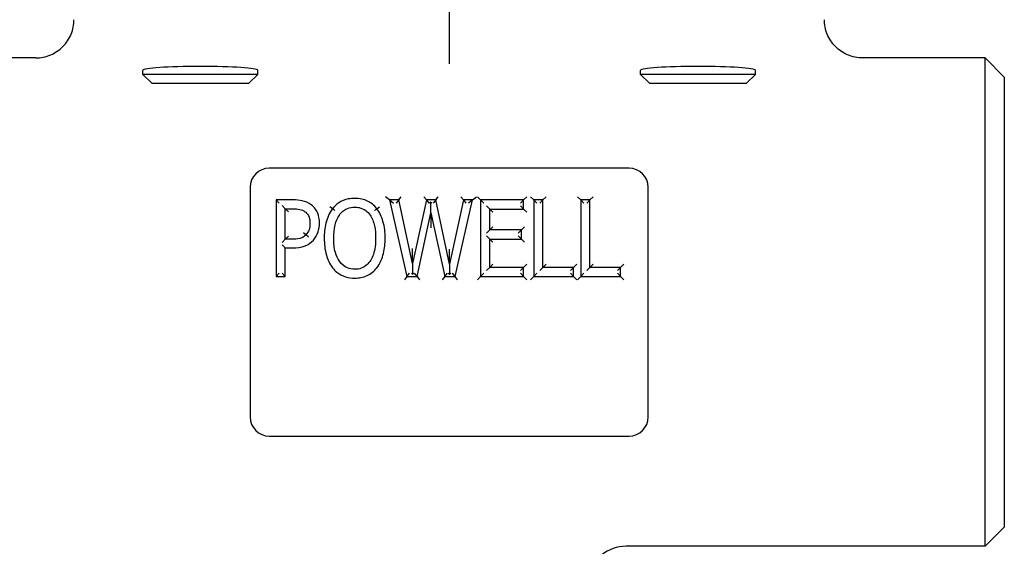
# Model space of a CAD drawing. Header units: inches. Extents: x 36 to 1719, y -84 to 1122.
# Tile 340 of 558: x 909.08 to 912.29, y 420.31 to 422.03. Entities that reach past the tile are written whole.
import ezdxf

# ---------------------------------------------------------------- set-up
doc = ezdxf.new("R2010")
doc.units = ezdxf.units.IN
doc.header["$LTSCALE"] = 48
doc.header["$MEASUREMENT"] = 0
doc.layers.add('Visible (ANSI)', color=7, linetype='Continuous', lineweight=30)

msp = doc.modelspace()

# ---------------------------------------------------------------- linework, layer by layer
at = {"layer": 'Visible (ANSI)'}
for p, q in [((910.48018, 422.46139), (910.48018, 422.01423)), ((910.48018, 422.01423), (910.48018, 421.88947)), ((909.1297, 421.90889), (908.73018, 421.90889)), ((912.23018, 421.90889), (911.83066, 421.90889)), ((912.29268, 421.84639), (912.23018, 421.90889)), ((912.23018, 420.31389), (912.23018, 421.90889)), ((909.48018, 421.85521), (909.48018, 421.86826)), ((909.85518, 421.85521), (909.85518, 421.86826)), ((911.10518, 421.85521), (911.10518, 421.86826)), ((911.48018, 421.85521), (911.48018, 421.86826)), ((909.509, 421.82639), (909.48018, 421.85521)), ((909.85518, 421.85521), (909.48018, 421.85521)), ((909.82636, 421.82639), (909.85518, 421.85521)), ((911.134, 421.82639), (911.10518, 421.85521)), ((911.48018, 421.85521), (911.10518, 421.85521)), ((911.45136, 421.82639), (911.48018, 421.85521)), ((912.29268, 421.84639), (912.29268, 420.37639)), ((909.509, 421.82639), (909.82636, 421.82639)), ((911.134, 421.82639), (911.45136, 421.82639)), ((911.06768, 421.54889), (909.89268, 421.54889)), ((909.83018, 421.48639), (909.83018, 420.73639)), ((911.13018, 420.73639), (911.13018, 421.48639)), ((909.91487, 421.44509), (909.91487, 421.19509)), ((909.97139, 421.44509), (909.91487, 421.44509)), ((909.91487, 421.44509), (909.92529, 421.43468)), ((910.28501, 421.44509), (910.27192, 421.45551)), ((910.28501, 421.44509), (910.34254, 421.19509)), ((910.3156, 421.44509), (910.28501, 421.44509)), ((910.28501, 421.44509), (910.29809, 421.43468)), ((910.3156, 421.44509), (910.30721, 421.43468)), ((910.3156, 421.44509), (910.32399, 421.45551)), ((910.36098, 421.23703), (910.3156, 421.44509)), ((910.40596, 421.44509), (910.36098, 421.23703)), ((910.40596, 421.44509), (910.39755, 421.45551)), ((910.43635, 421.44509), (910.40596, 421.44509)), ((910.40596, 421.44509), (910.41436, 421.43468)), ((910.43635, 421.44509), (910.42794, 421.43468)), ((910.43635, 421.44509), (910.44475, 421.45551)), ((910.48173, 421.23521), (910.43635, 421.44509)), ((910.5267, 421.44509), (910.48173, 421.23521)), ((910.49955, 421.19509), (910.55608, 421.44509)), ((910.5267, 421.44509), (910.51828, 421.45551)), ((910.55608, 421.44509), (910.5267, 421.44509)), ((910.5267, 421.44509), (910.53512, 421.43468)), ((910.55608, 421.44509), (910.54304, 421.43468)), ((910.55608, 421.44509), (910.56911, 421.45551)), ((910.5724, 421.45551), (910.58282, 421.44509)), ((910.58282, 421.44509), (910.58282, 421.19509)), ((910.72342, 421.44509), (910.58282, 421.44509)), ((910.58282, 421.44509), (910.59324, 421.43468)), ((910.72342, 421.44509), (910.713, 421.43468)), ((910.72342, 421.44509), (910.73384, 421.45551)), ((910.72342, 421.41551), (910.72342, 421.44509)), ((910.75624, 421.44509), (910.74582, 421.45551)), ((910.75624, 421.44509), (910.75624, 421.19509)), ((910.78622, 421.44509), (910.75624, 421.44509)), ((910.75624, 421.44509), (910.76666, 421.43468)), ((910.78622, 421.44509), (910.77581, 421.43468)), ((910.78622, 421.44509), (910.79664, 421.45551)), ((910.78622, 421.22467), (910.78622, 421.44509)), ((910.91001, 421.44509), (910.89959, 421.45551)), ((910.91001, 421.44509), (910.91001, 421.19509)), ((910.93999, 421.44509), (910.91001, 421.44509)), ((910.91001, 421.44509), (910.92042, 421.43468)), ((910.93999, 421.44509), (910.92958, 421.43468)), ((910.93999, 421.44509), (910.95041, 421.45551)), ((910.93999, 421.22467), (910.93999, 421.44509)), ((909.93444, 421.42674), (909.94485, 421.41633)), ((909.94485, 421.31665), (909.94485, 421.41633)), ((909.94485, 421.41633), (909.96957, 421.41633)), ((909.95527, 421.40591), (909.94485, 421.41633)), ((910.09923, 421.41653), (910.09099, 421.4229)), ((910.24429, 421.41653), (910.25249, 421.42295)), ((910.42006, 421.43762), (910.41642, 421.43468)), ((910.42014, 421.40255), (910.42006, 421.43762)), ((910.42371, 421.43468), (910.42006, 421.43762)), ((910.6128, 421.41551), (910.60239, 421.42593)), ((910.6128, 421.41551), (910.72342, 421.41551)), ((910.6128, 421.34704), (910.6128, 421.41551)), ((910.6128, 421.41551), (910.62322, 421.4051)), ((910.72342, 421.41551), (910.713, 421.42593)), ((910.72342, 421.41551), (910.73384, 421.4051)), ((910.37536, 421.19509), (910.42014, 421.40255)), ((910.42014, 421.40255), (910.46592, 421.19509)), ((910.42014, 421.40255), (910.42025, 421.3537)), ((910.6128, 421.34704), (910.60239, 421.33662)), ((910.6128, 421.34704), (910.62322, 421.35745)), ((910.71592, 421.34704), (910.6128, 421.34704)), ((910.71592, 421.34704), (910.70551, 421.33662)), ((910.71592, 421.34704), (910.72634, 421.35745)), ((910.71592, 421.31746), (910.71592, 421.34704)), ((909.93444, 421.30623), (909.94485, 421.31665)), ((909.95527, 421.32707), (909.94485, 421.31665)), ((909.96532, 421.31665), (909.94485, 421.31665)), ((910.00508, 421.3385), (910.01293, 421.33164)), ((910.6128, 421.31746), (910.60239, 421.32788)), ((910.6128, 421.31746), (910.71592, 421.31746)), ((910.6128, 421.22467), (910.6128, 421.31746)), ((910.6128, 421.31746), (910.62322, 421.30704)), ((910.71592, 421.31746), (910.70551, 421.32788)), ((910.71592, 421.31746), (910.72634, 421.30704)), ((909.94485, 421.28829), (909.93444, 421.2987)), ((909.94485, 421.19509), (909.94485, 421.28829)), ((909.94485, 421.28829), (909.97018, 421.28829)), ((910.36098, 421.23703), (910.36093, 421.28612)), ((910.48173, 421.23521), (910.48168, 421.28471)), ((910.36098, 421.23703), (910.36101, 421.20243)), ((910.48173, 421.23521), (910.48176, 421.20207)), ((910.6128, 421.22467), (910.60239, 421.21426)), ((910.6128, 421.22467), (910.62322, 421.23509)), ((910.72342, 421.22467), (910.6128, 421.22467)), ((910.72342, 421.22467), (910.713, 421.21426)), ((910.72342, 421.22467), (910.73384, 421.23509)), ((910.72342, 421.19509), (910.72342, 421.22467)), ((910.78622, 421.22467), (910.77581, 421.21426)), ((910.78622, 421.22467), (910.79664, 421.23509)), ((910.8863, 421.22467), (910.78622, 421.22467)), ((910.8863, 421.22467), (910.87589, 421.21426)), ((910.8863, 421.22467), (910.89672, 421.23509)), ((910.8863, 421.19509), (910.8863, 421.22467)), ((910.93999, 421.22467), (910.92958, 421.21426)), ((910.93999, 421.22467), (910.95041, 421.23509)), ((911.04007, 421.22467), (910.93999, 421.22467)), ((911.04007, 421.22467), (911.02966, 421.21426)), ((911.04007, 421.22467), (911.05049, 421.23509)), ((911.04007, 421.19509), (911.04007, 421.22467)), ((909.91487, 421.19509), (909.92529, 421.20551)), ((909.91487, 421.19509), (909.94485, 421.19509)), ((909.94485, 421.19509), (909.93444, 421.20551)), ((910.34254, 421.19509), (910.33425, 421.18468)), ((910.34254, 421.19509), (910.35084, 421.20551)), ((910.34254, 421.19509), (910.37536, 421.19509)), ((910.35719, 421.20551), (910.36101, 421.20243)), ((910.36101, 421.20243), (910.36482, 421.20551)), ((910.37536, 421.19509), (910.36696, 421.20551)), ((910.37536, 421.19509), (910.38377, 421.18468)), ((910.46592, 421.19509), (910.45756, 421.18468)), ((910.46592, 421.19509), (910.47429, 421.20551)), ((910.46592, 421.19509), (910.49955, 421.19509)), ((910.48176, 421.20207), (910.47749, 421.20551)), ((910.48602, 421.20551), (910.48176, 421.20207)), ((910.49955, 421.19509), (910.49123, 421.20551)), ((910.50788, 421.18468), (910.49955, 421.19509)), ((910.58282, 421.19509), (910.5724, 421.18468)), ((910.58282, 421.19509), (910.59324, 421.20551)), ((910.58282, 421.19509), (910.72342, 421.19509)), ((910.72342, 421.19509), (910.713, 421.20551)), ((910.72342, 421.19509), (910.73384, 421.18468)), ((910.74582, 421.18468), (910.75624, 421.19509)), ((910.75624, 421.19509), (910.76666, 421.20551)), ((910.75624, 421.19509), (910.8863, 421.19509)), ((910.8863, 421.19509), (910.87589, 421.20551)), ((910.8863, 421.19509), (910.89672, 421.18468)), ((910.89959, 421.18468), (910.91001, 421.19509)), ((910.91001, 421.19509), (910.92042, 421.20551)), ((910.91001, 421.19509), (911.04007, 421.19509)), ((911.04007, 421.19509), (911.02966, 421.20551)), ((911.04007, 421.19509), (911.05049, 421.18468)), ((909.89268, 420.67389), (911.06768, 420.67389)), ((912.29268, 420.37639), (912.23018, 420.31389)), ((912.23018, 420.31389), (911.0569, 420.31389))]:
    msp.add_line(p, q, dxfattribs=at)
for centre, radius, start, end in [((909.89268, 421.48639), 0.0625, 90, 180), ((911.06768, 421.48639), 0.0625, 0, 90), ((909.89268, 420.73639), 0.0625, 180, 270), ((911.06768, 420.73639), 0.0625, 270, 0), ((911.0569, 420.18889), 0.125, 90, 128.69474)]:
    msp.add_arc(centre, radius, start, end, dxfattribs=at)
for centre in [(909.66768, 421.86826), (911.29268, 421.86826)]:
    msp.add_ellipse(centre, major_axis=(-0.1875, 0), ratio=0.0699681, start_param=3.1415927, end_param=6.2831853, dxfattribs=at)
for points, knots in [([(909.1297, 421.90889), (909.12981, 421.90889), (909.12992, 421.90889), (909.13846, 421.90891), (909.14686, 421.90978), (909.16337, 421.91318), (909.17143, 421.9157), (909.19418, 421.92541), (909.20779, 421.93468), (909.23065, 421.95785), (909.23969, 421.97152), (909.25201, 422.00155), (909.25518, 422.01761), (909.25518, 422.03383)], [-0.00081437, -0.00081437, -0.00081437, -0.00081437, 0, 0, 0.06424187, 0.06424187, 0.12843712, 0.12843712, 0.25272368, 0.25272368, 0.37647976, 0.37647976, 0.50008222, 0.50008222, 0.50008222, 0.50008222]), ([(911.83066, 421.90889), (911.83055, 421.90889), (911.83045, 421.90889), (911.82191, 421.90891), (911.8135, 421.90978), (911.79699, 421.91318), (911.78893, 421.9157), (911.76618, 421.92541), (911.75257, 421.93468), (911.72971, 421.95785), (911.72067, 421.97152), (911.70835, 422.00155), (911.70518, 422.01761), (911.70518, 422.03383)], [-0.00081437, -0.00081437, -0.00081437, -0.00081437, 0, 0, 0.06424187, 0.06424187, 0.12843712, 0.12843712, 0.25272368, 0.25272368, 0.37647976, 0.37647976, 0.50008222, 0.50008222, 0.50008222, 0.50008222]), ([(910.02994, 421.42949), (910.02136, 421.43613), (910.01077, 421.44041), (909.99078, 421.44456), (909.98097, 421.44509), (909.97139, 421.44509)], [-0.13886282, -0.13886282, -0.13886282, -0.13886282, -0.06943141, -0.06943141, 0, 0, 0, 0]), ([(910.17176, 421.45036), (910.16492, 421.45036), (910.15789, 421.44977), (910.13984, 421.44614), (910.12907, 421.44181), (910.1117, 421.43018), (910.10489, 421.42367), (910.09923, 421.41653)], [-0.18591653, -0.18591653, -0.18591653, -0.18591653, -0.1383387, -0.1383387, -0.06221417, -0.06221417, 0, 0, 0, 0]), ([(910.24429, 421.41653), (910.23999, 421.42192), (910.23505, 421.42688), (910.21945, 421.43913), (910.20765, 421.44483), (910.18742, 421.44959), (910.17946, 421.45036), (910.17176, 421.45036)], [-0.18588354, -0.18588354, -0.18588354, -0.18588354, -0.13912509, -0.13912509, -0.05350965, -0.05350965, 0, 0, 0, 0]), ([(909.96957, 421.41633), (909.97771, 421.41633), (909.98581, 421.41581), (909.99297, 421.4142), (909.99905, 421.41283), (910.00472, 421.41034), (910.00948, 421.4068)], [-0.1225061, -0.1225061, -0.1225061, -0.1225061, -0.0569635, -0.0569635, -0.0569635, 0, 0, 0, 0]), ([(910.05669, 421.36973), (910.05669, 421.3755), (910.05629, 421.38147), (910.0535, 421.39705), (910.04971, 421.40672), (910.04005, 421.42051), (910.03527, 421.42545), (910.02994, 421.42949)], [-0.14770424, -0.14770424, -0.14770424, -0.14770424, -0.10744801, -0.10744801, -0.04303805, -0.04303805, 0, 0, 0, 0]), ([(910.09923, 421.41653), (910.08869, 421.40253), (910.08186, 421.38624), (910.07364, 421.35331), (910.07229, 421.33649), (910.07229, 421.32009)], [-0.24071175, -0.24071175, -0.24071175, -0.24071175, -0.12035588, -0.12035588, 0, 0, 0, 0]), ([(910.10747, 421.41016), (910.10745, 421.41017), (910.10743, 421.41019), (910.10632, 421.41105), (910.10525, 421.41188), (910.10326, 421.41342), (910.10236, 421.41411), (910.10085, 421.41527), (910.10025, 421.41574), (910.09944, 421.41637), (910.09923, 421.41653), (910.09923, 421.41653)], [-0.041693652, -0.041693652, -0.041693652, -0.041693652, -0.041500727, -0.041500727, -0.031006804, -0.031006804, -0.020670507, -0.020670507, -0.010335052, -0.010335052, 0, 0, 0, 0]), ([(910.12172, 421.39566), (910.1241, 421.39907), (910.12673, 421.40229), (910.13372, 421.40932), (910.13829, 421.41275), (910.14329, 421.41531), (910.15011, 421.41881), (910.15777, 421.42076), (910.16777, 421.42152), (910.16976, 421.42159), (910.17176, 421.42159)], [-0.17427134, -0.17427134, -0.17427134, -0.17427134, -0.13854695, -0.13854695, -0.08695734, -0.08695734, -0.08695734, -0.01710615, -0.01710615, 0, 0, 0, 0]), ([(910.17176, 421.42159), (910.17678, 421.42159), (910.18178, 421.42109), (910.19424, 421.4183), (910.20136, 421.41513), (910.21309, 421.40652), (910.21782, 421.40145), (910.2218, 421.39566)], [-0.17407625, -0.17407625, -0.17407625, -0.17407625, -0.13064444, -0.13064444, -0.06115355, -0.06115355, 0, 0, 0, 0]), ([(910.23608, 421.41011), (910.2361, 421.41012), (910.23612, 421.41014), (910.23723, 421.411), (910.2383, 421.41184), (910.24028, 421.41339), (910.24117, 421.41409), (910.24267, 421.41526), (910.24327, 421.41573), (910.24408, 421.41636), (910.24429, 421.41653), (910.24429, 421.41653)], [-0.000192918, -0.000192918, -0.000192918, -0.000192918, 0, 0, 0.010492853, 0.010492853, 0.020828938, 0.020828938, 0.031164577, 0.031164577, 0.041500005, 0.041500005, 0.041500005, 0.041500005]), ([(910.27123, 421.32009), (910.27123, 421.33846), (910.26947, 421.35734), (910.26414, 421.3756), (910.26, 421.38981), (910.25378, 421.40417), (910.24429, 421.41653)], [-0.24042706, -0.24042706, -0.24042706, -0.24042706, -0.10576732, -0.10576732, -0.10576732, 0, 0, 0, 0]), ([(910.00948, 421.4068), (910.0113, 421.40548), (910.01297, 421.40401), (910.01933, 421.39733), (910.02252, 421.39082), (910.02523, 421.37873), (910.02569, 421.37375), (910.02569, 421.36872)], [-0.13348426, -0.13348426, -0.13348426, -0.13348426, -0.11183803, -0.11183803, -0.04301463, -0.04301463, 0, 0, 0, 0]), ([(910.10328, 421.32009), (910.10328, 421.33492), (910.1046, 421.34973), (910.10804, 421.36365), (910.11092, 421.37528), (910.11533, 421.38651), (910.12172, 421.39566)], [-0.21576633, -0.21576633, -0.21576633, -0.21576633, -0.09807128, -0.09807128, -0.09807128, 0, 0, 0, 0]), ([(910.2218, 421.39566), (910.22879, 421.38559), (910.23343, 421.37296), (910.23914, 421.34727), (910.24024, 421.33368), (910.24024, 421.32009)], [-0.2156668, -0.2156668, -0.2156668, -0.2156668, -0.1078334, -0.1078334, 0, 0, 0, 0]), ([(910.02569, 421.36872), (910.02569, 421.36138), (910.0248, 421.35419), (910.02265, 421.34795), (910.02061, 421.34204), (910.01725, 421.33649), (910.01293, 421.33164)], [-0.12076238, -0.12076238, -0.12076238, -0.12076238, -0.05871163, -0.05871163, -0.05871163, 0, 0, 0, 0]), ([(910.03703, 421.31422), (910.0441, 421.3219), (910.04901, 421.33129), (910.05521, 421.35003), (910.05669, 421.36004), (910.05669, 421.36973)], [-0.1325392, -0.1325392, -0.1325392, -0.1325392, -0.0662696, -0.0662696, 0, 0, 0, 0]), ([(910.01293, 421.33164), (910.00774, 421.32559), (910.00107, 421.32155), (909.98448, 421.31729), (909.97488, 421.31665), (909.96532, 421.31665)], [-0.15332819, -0.15332819, -0.15332819, -0.15332819, -0.07666409, -0.07666409, 0, 0, 0, 0]), ([(909.97018, 421.28829), (909.98296, 421.28829), (909.9965, 421.2893), (910.00979, 421.29487), (910.02006, 421.29918), (910.0296, 421.306), (910.03703, 421.31422)], [-0.16530076, -0.16530076, -0.16530076, -0.16530076, -0.07374895, -0.07374895, -0.07374895, 0, 0, 0, 0]), ([(910.01293, 421.33164), (910.01293, 421.33164), (910.01312, 421.33147), (910.0139, 421.33079), (910.01447, 421.33029), (910.0159, 421.32904), (910.01676, 421.32829), (910.01865, 421.32664), (910.01967, 421.32574), (910.02073, 421.32482), (910.02075, 421.3248), (910.02077, 421.32478)], [-0.04149981, -0.04149981, -0.04149981, -0.04149981, -0.031164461, -0.031164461, -0.020828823, -0.020828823, -0.010492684, -0.010492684, 0, 0, 0.000192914, 0.000192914, 0.000192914, 0.000192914]), ([(910.07229, 421.32009), (910.07229, 421.30181), (910.07408, 421.28303), (910.07927, 421.26489), (910.08336, 421.25063), (910.08962, 421.23618), (910.09923, 421.22386)], [-0.23977561, -0.23977561, -0.23977561, -0.23977561, -0.10578463, -0.10578463, -0.10578463, 0, 0, 0, 0]), ([(910.17176, 421.21859), (910.16355, 421.21859), (910.15544, 421.22003), (910.1378, 421.22733), (910.12886, 421.235), (910.12192, 421.24473), (910.11588, 421.25319), (910.11162, 421.26307), (910.10468, 421.28836), (910.10328, 421.30418), (910.10328, 421.32009)], [-0.3892503, -0.3892503, -0.3892503, -0.3892503, -0.31799453, -0.31799453, -0.21608738, -0.21608738, -0.21608738, -0.1261189, -0.1261189, 0, 0, 0, 0]), ([(910.24024, 421.32009), (910.24024, 421.31085), (910.23975, 421.30156), (910.23739, 421.28375), (910.23557, 421.27521), (910.22844, 421.25407), (910.22134, 421.24205), (910.20075, 421.22349), (910.18669, 421.21859), (910.17176, 421.21859)], [-0.3891734, -0.3891734, -0.3891734, -0.3891734, -0.31592277, -0.31592277, -0.24487833, -0.24487833, -0.12944227, -0.12944227, 0, 0, 0, 0]), ([(910.24429, 421.22386), (910.2552, 421.23784), (910.2617, 421.25434), (910.26973, 421.28697), (910.27123, 421.30372), (910.27123, 421.32009)], [-0.23972862, -0.23972862, -0.23972862, -0.23972862, -0.11986431, -0.11986431, 0, 0, 0, 0]), ([(910.09923, 421.22386), (910.10332, 421.21863), (910.10806, 421.21368), (910.12184, 421.20242), (910.1317, 421.1972), (910.15184, 421.19103), (910.16194, 421.18983), (910.17176, 421.18983)], [-0.18639154, -0.18639154, -0.18639154, -0.18639154, -0.14102384, -0.14102384, -0.06843551, -0.06843551, 0, 0, 0, 0]), ([(910.17176, 421.18983), (910.18526, 421.18983), (910.1994, 421.19242), (910.21207, 421.19813), (910.22484, 421.20389), (910.23593, 421.21329), (910.24429, 421.22386)], [-0.18613429, -0.18613429, -0.18613429, -0.18613429, -0.09257124, -0.09257124, -0.09257124, 0, 0, 0, 0])]:
    msp.add_open_spline(points, degree=3, knots=knots, dxfattribs=at)

doc.saveas('drawing.dxf')
